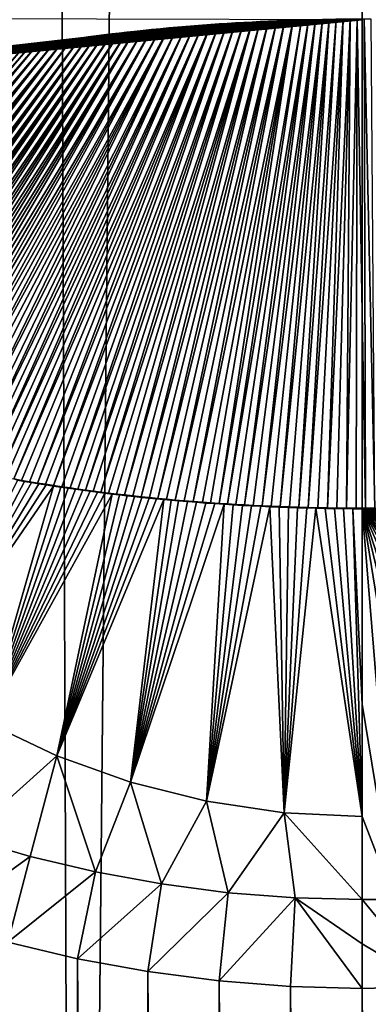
# Model space of a CAD drawing. Header units: metres. Extents: x -24 to 72, y -247 to 22.
# Tile 284 of 573: x -1.09 to 0.02, y -188.64 to -185.49. Entities that reach past the tile are written whole.
import ezdxf

# ---------------------------------------------------------------- set-up
doc = ezdxf.new("R2010")
doc.units = ezdxf.units.M
doc.layers.add('solid_509589_MEDIA_SW0001', color=7, linetype='CONTINUOUS')

msp = doc.modelspace()

# ---------------------------------------------------------------- linework, layer by layer
at = {"layer": 'solid_509589_MEDIA_SW0001'}
for points in [[(-0.914482, -196.50621, 277.96283), (-1.8411, -196.565323, 278.030151), (-1.273931, -103.115448, 276.353119)], [(-0.914482, -196.50621, 277.96283), (-1.273931, -103.115448, 276.353119), (0.000003, -103.116188, 276.310883)], [(-0.914482, -196.50621, 277.96283), (0.000003, -103.116188, 276.310883), (0.000003, -103.316154, 276.314362)], [(0.000003, -195.803818, 277.928741), (0.000003, -103.316154, 276.314362), (1.273439, -103.115448, 276.353088)], [(0.000004, -196.487045, 277.940674), (0.000003, -195.803818, 277.928741), (1.273439, -103.115448, 276.353088)], [(0.915195, -196.506195, 277.96286), (0.000004, -196.487045, 277.940674), (1.273439, -103.115448, 276.353088)], [(-0.914482, -196.50621, 277.96283), (0.000003, -103.316154, 276.314362), (0.000003, -195.803818, 277.928741)], [(-2.544082, -185.487549, 309.209961), (-2.532283, -185.737274, 309.207489), (0.000446, -185.493225, 309.286987)], [(-0.028652, -185.493332, 309.286987), (0.000446, -185.493225, 309.286987), (-2.532283, -185.737274, 309.207489)], [(-0.057482, -185.493546, 309.286957), (-0.028652, -185.493332, 309.286987), (-2.532283, -185.737274, 309.207489)], [(-0.086045, -185.493866, 309.286926), (-0.057482, -185.493546, 309.286957), (-2.532283, -185.737274, 309.207489)], [(-0.114339, -185.494308, 309.286835), (-0.086045, -185.493866, 309.286926), (-2.532283, -185.737274, 309.207489)], [(-0.142364, -185.494858, 309.286743), (-0.114339, -185.494308, 309.286835), (-2.532283, -185.737274, 309.207489)], [(-0.17012, -185.495499, 309.286652), (-0.142364, -185.494858, 309.286743), (-2.532283, -185.737274, 309.207489)], [(-0.197606, -185.496246, 309.28653), (-0.17012, -185.495499, 309.286652), (-2.532283, -185.737274, 309.207489)], [(-0.224824, -185.497101, 309.286377), (-0.197606, -185.496246, 309.28653), (-2.532283, -185.737274, 309.207489)], [(-0.251771, -185.498047, 309.286224), (-0.224824, -185.497101, 309.286377), (-2.532283, -185.737274, 309.207489)], [(-0.278448, -185.499084, 309.286041), (-0.251771, -185.498047, 309.286224), (-2.532283, -185.737274, 309.207489)], [(-0.307773, -185.500336, 309.285828), (-0.278448, -185.499084, 309.286041), (-2.532283, -185.737274, 309.207489)], [(-0.336756, -185.501694, 309.285614), (-0.307773, -185.500336, 309.285828), (-2.532283, -185.737274, 309.207489)], [(-0.365373, -185.503159, 309.285339), (-0.336756, -185.501694, 309.285614), (-2.532283, -185.737274, 309.207489)], [(-0.393632, -185.50473, 309.285095), (-0.365373, -185.503159, 309.285339), (-2.532283, -185.737274, 309.207489)], [(-0.421544, -185.506378, 309.28479), (-0.393632, -185.50473, 309.285095), (-2.532283, -185.737274, 309.207489)], [(-0.449123, -185.508133, 309.284485), (-0.421544, -185.506378, 309.28479), (-2.532283, -185.737274, 309.207489)], [(-0.476382, -185.509979, 309.28418), (-0.449123, -185.508133, 309.284485), (-2.532283, -185.737274, 309.207489)], [(-0.503331, -185.511902, 309.283844), (-0.476382, -185.509979, 309.28418), (-2.532283, -185.737274, 309.207489)], [(-0.529984, -185.513916, 309.283508), (-0.503331, -185.511902, 309.283844), (-2.532283, -185.737274, 309.207489)], [(-0.559631, -185.516281, 309.283112), (-0.529984, -185.513916, 309.283508), (-2.532283, -185.737274, 309.207489)], [(-0.588935, -185.518768, 309.282684), (-0.559631, -185.516281, 309.283112), (-2.532283, -185.737274, 309.207489)], [(-1.299957, -186.921982, 309.328644), (-0.589371, -185.517044, 309.38269), (-0.616439, -185.51947, 309.382294)], [(-1.299957, -186.921982, 309.328644), (-1.274262, -186.927597, 309.329193), (-0.589371, -185.517044, 309.38269)], [(-1.274262, -186.927597, 309.329193), (-1.25192, -186.932327, 309.329651), (-0.589371, -185.517044, 309.38269)], [(-1.25192, -186.932327, 309.329651), (-0.562521, -185.514771, 309.383087), (-0.589371, -185.517044, 309.38269)], [(-1.25192, -186.932327, 309.329651), (-1.229287, -186.936966, 309.330109), (-0.562521, -185.514771, 309.383087)], [(-1.229287, -186.936966, 309.330109), (-1.20635, -186.941528, 309.330566), (-0.562521, -185.514771, 309.383087)], [(-1.20635, -186.941528, 309.330566), (-0.535852, -185.512619, 309.383453), (-0.562521, -185.514771, 309.383087)], [(-1.20635, -186.941528, 309.330566), (-1.183094, -186.94603, 309.331024), (-0.535852, -185.512619, 309.383453)], [(-1.183094, -186.94603, 309.331024), (-1.159505, -186.95047, 309.331482), (-0.535852, -185.512619, 309.383453)], [(-1.159505, -186.95047, 309.331482), (-0.50931, -185.510605, 309.38382), (-0.535852, -185.512619, 309.383453)], [(-1.159505, -186.95047, 309.331482), (-1.135567, -186.95488, 309.33194), (-0.50931, -185.510605, 309.38382)], [(-1.135567, -186.95488, 309.33194), (-1.111265, -186.959274, 309.332397), (-0.50931, -185.510605, 309.38382)], [(-1.111265, -186.959274, 309.332397), (-0.482848, -185.508682, 309.384125), (-0.50931, -185.510605, 309.38382)], [(-1.111265, -186.959274, 309.332397), (-1.086582, -186.963638, 309.332855), (-0.482848, -185.508682, 309.384125)], [(-1.086582, -186.963638, 309.332855), (-1.06154, -186.967957, 309.333282), (-0.482848, -185.508682, 309.384125)], [(-1.06154, -186.967957, 309.333282), (-1.036178, -186.972137, 309.33374), (-0.482848, -185.508682, 309.384125)], [(-1.036178, -186.972137, 309.33374), (-0.456468, -185.506866, 309.38443), (-0.482848, -185.508682, 309.384125)], [(-1.036178, -186.972137, 309.33374), (-1.010479, -186.976227, 309.334167), (-0.456468, -185.506866, 309.38443)], [(-1.010479, -186.976227, 309.334167), (-0.984426, -186.980225, 309.334625), (-0.456468, -185.506866, 309.38443)], [(-0.984426, -186.980225, 309.334625), (-0.43016, -185.505157, 309.384735), (-0.456468, -185.506866, 309.38443)], [(-0.984426, -186.980225, 309.334625), (-0.957999, -186.984146, 309.335052), (-0.43016, -185.505157, 309.384735)], [(-0.957999, -186.984146, 309.335052), (-0.931179, -186.988007, 309.33548), (-0.43016, -185.505157, 309.384735)], [(-0.931179, -186.988007, 309.33548), (-0.403898, -185.503571, 309.38501), (-0.43016, -185.505157, 309.384735)], [(-0.931179, -186.988007, 309.33548), (-0.907373, -186.991364, 309.335846), (-0.403898, -185.503571, 309.38501)], [(-0.907373, -186.991364, 309.335846), (-0.883237, -186.99469, 309.336212), (-0.403898, -185.503571, 309.38501)], [(-0.883237, -186.99469, 309.336212), (-0.377657, -185.50209, 309.385254), (-0.403898, -185.503571, 309.38501)], [(-0.883237, -186.99469, 309.336212), (-0.858756, -186.998001, 309.336548), (-0.377657, -185.50209, 309.385254)], [(-0.858756, -186.998001, 309.336548), (-0.833974, -187.001221, 309.336914), (-0.377657, -185.50209, 309.385254)], [(-0.833974, -187.001221, 309.336914), (-0.351397, -185.500687, 309.385498), (-0.377657, -185.50209, 309.385254)], [(-0.833974, -187.001221, 309.336914), (-0.808921, -187.004333, 309.33725), (-0.351397, -185.500687, 309.385498)], [(-0.808921, -187.004333, 309.33725), (-0.783576, -187.007324, 309.337585), (-0.351397, -185.500687, 309.385498)], [(-0.783576, -187.007324, 309.337585), (-0.757919, -187.010239, 309.337921), (-0.351397, -185.500687, 309.385498)], [(-0.757919, -187.010239, 309.337921), (-0.325116, -185.49939, 309.385712), (-0.351397, -185.500687, 309.385498)], [(-0.757919, -187.010239, 309.337921), (-0.731929, -187.013062, 309.338257), (-0.325116, -185.49939, 309.385712)], [(-0.731929, -187.013062, 309.338257), (-0.705584, -187.015823, 309.338562), (-0.325116, -185.49939, 309.385712)], [(-0.705584, -187.015823, 309.338562), (-0.298824, -185.498184, 309.385925), (-0.325116, -185.49939, 309.385712)], [(-0.705584, -187.015823, 309.338562), (-0.678861, -187.018539, 309.338898), (-0.298824, -185.498184, 309.385925)], [(-0.678861, -187.018539, 309.338898), (-0.651736, -187.02121, 309.339203), (-0.298824, -185.498184, 309.385925)], [(-0.651736, -187.02121, 309.339203), (-0.272532, -185.497101, 309.386108), (-0.298824, -185.498184, 309.385925)], [(-0.651736, -187.02121, 309.339203), (-0.624187, -187.023865, 309.339478), (-0.272532, -185.497101, 309.386108)], [(-0.624187, -187.023865, 309.339478), (-0.596191, -187.026474, 309.339752), (-0.272532, -185.497101, 309.386108)], [(-0.589371, -185.517044, 309.38269), (-0.588935, -185.518768, 309.282684), (-0.617905, -185.521347, 309.282227)], [(-0.589371, -185.517044, 309.38269), (-0.617905, -185.521347, 309.282227), (-0.616439, -185.51947, 309.382294)], [(-0.596191, -187.026474, 309.339752), (-0.24618, -185.496109, 309.386292), (-0.272532, -185.497101, 309.386108)], [(-0.596191, -187.026474, 309.339752), (-0.567764, -187.028961, 309.340057), (-0.24618, -185.496109, 309.386292)], [(-0.562521, -185.514771, 309.383087), (-0.588935, -185.518768, 309.282684), (-0.589371, -185.517044, 309.38269)], [(-0.562521, -185.514771, 309.383087), (-0.559631, -185.516281, 309.283112), (-0.588935, -185.518768, 309.282684)], [(-0.567764, -187.028961, 309.340057), (-0.538922, -187.031311, 309.340302), (-0.24618, -185.496109, 309.386292)], [(-0.535852, -185.512619, 309.383453), (-0.559631, -185.516281, 309.283112), (-0.562521, -185.514771, 309.383087)], [(-0.535852, -185.512619, 309.383453), (-0.529984, -185.513916, 309.283508), (-0.559631, -185.516281, 309.283112)], [(-0.538922, -187.031311, 309.340302), (-0.219731, -185.495193, 309.386444), (-0.24618, -185.496109, 309.386292)], [(-0.538922, -187.031311, 309.340302), (-0.509676, -187.033508, 309.340576), (-0.219731, -185.495193, 309.386444)], [(-0.50931, -185.510605, 309.38382), (-0.529984, -185.513916, 309.283508), (-0.535852, -185.512619, 309.383453)], [(-0.50931, -185.510605, 309.38382), (-0.503331, -185.511902, 309.283844), (-0.529984, -185.513916, 309.283508)], [(-0.509676, -187.033508, 309.340576), (-0.483348, -187.035355, 309.34079), (-0.219731, -185.495193, 309.386444)], [(-0.482848, -185.508682, 309.384125), (-0.503331, -185.511902, 309.283844), (-0.50931, -185.510605, 309.38382)], [(-0.482848, -185.508682, 309.384125), (-0.476382, -185.509979, 309.28418), (-0.503331, -185.511902, 309.283844)], [(-0.483348, -187.035355, 309.34079), (-0.456713, -187.037109, 309.341003), (-0.219731, -185.495193, 309.386444)], [(-0.456468, -185.506866, 309.38443), (-0.476382, -185.509979, 309.28418), (-0.482848, -185.508682, 309.384125)], [(-0.456468, -185.506866, 309.38443), (-0.449123, -185.508133, 309.284485), (-0.476382, -185.509979, 309.28418)], [(-0.456713, -187.037109, 309.341003), (-0.193239, -185.494385, 309.386566), (-0.219731, -185.495193, 309.386444)], [(-0.456713, -187.037109, 309.341003), (-0.429778, -187.038788, 309.341217), (-0.193239, -185.494385, 309.386566)], [(-0.43016, -185.505157, 309.384735), (-0.449123, -185.508133, 309.284485), (-0.456468, -185.506866, 309.38443)], [(-0.43016, -185.505157, 309.384735), (-0.421544, -185.506378, 309.28479), (-0.449123, -185.508133, 309.284485)], [(-0.403898, -185.503571, 309.38501), (-0.421544, -185.506378, 309.28479), (-0.43016, -185.505157, 309.384735)], [(-0.429778, -187.038788, 309.341217), (-0.171166, -185.493774, 309.386658), (-0.193239, -185.494385, 309.386566)], [(-0.429778, -187.038788, 309.341217), (-0.402546, -187.04039, 309.3414), (-0.171166, -185.493774, 309.386658)], [(-0.403898, -185.503571, 309.38501), (-0.393632, -185.50473, 309.285095), (-0.421544, -185.506378, 309.28479)], [(-0.377657, -185.50209, 309.385254), (-0.393632, -185.50473, 309.285095), (-0.403898, -185.503571, 309.38501)], [(-0.402546, -187.04039, 309.3414), (-0.375021, -187.041931, 309.341583), (-0.171166, -185.493774, 309.386658)], [(-0.377657, -185.50209, 309.385254), (-0.365373, -185.503159, 309.285339), (-0.393632, -185.50473, 309.285095)], [(-0.351397, -185.500687, 309.385498), (-0.365373, -185.503159, 309.285339), (-0.377657, -185.50209, 309.385254)], [(-0.375021, -187.041931, 309.341583), (-0.149098, -185.493271, 309.386749), (-0.171166, -185.493774, 309.386658)], [(-0.375021, -187.041931, 309.341583), (-0.347207, -187.043427, 309.341736), (-0.149098, -185.493271, 309.386749)], [(-0.351397, -185.500687, 309.385498), (-0.336756, -185.501694, 309.285614), (-0.365373, -185.503159, 309.285339)], [(-0.325116, -185.49939, 309.385712), (-0.336756, -185.501694, 309.285614), (-0.351397, -185.500687, 309.385498)], [(-0.347207, -187.043427, 309.341736), (-0.319105, -187.044876, 309.341888), (-0.149098, -185.493271, 309.386749)], [(-0.325116, -185.49939, 309.385712), (-0.307773, -185.500336, 309.285828), (-0.336756, -185.501694, 309.285614)], [(-0.298824, -185.498184, 309.385925), (-0.307773, -185.500336, 309.285828), (-0.325116, -185.49939, 309.385712)], [(-0.319105, -187.044876, 309.341888), (-0.12693, -185.492813, 309.386841), (-0.149098, -185.493271, 309.386749)], [(-0.319105, -187.044876, 309.341888), (-0.290586, -187.046249, 309.342041), (-0.12693, -185.492813, 309.386841)], [(-0.298824, -185.498184, 309.385925), (-0.278448, -185.499084, 309.286041), (-0.307773, -185.500336, 309.285828)], [(-0.272532, -185.497101, 309.386108), (-0.278448, -185.499084, 309.286041), (-0.298824, -185.498184, 309.385925)], [(-0.290586, -187.046249, 309.342041), (-0.261508, -187.047516, 309.342163), (-0.12693, -185.492813, 309.386841)], [(-0.272532, -185.497101, 309.386108), (-0.251771, -185.498047, 309.286224), (-0.278448, -185.499084, 309.286041)], [(-0.24618, -185.496109, 309.386292), (-0.251771, -185.498047, 309.286224), (-0.272532, -185.497101, 309.386108)], [(-0.261508, -187.047516, 309.342163), (-0.104693, -185.492416, 309.386902), (-0.12693, -185.492813, 309.386841)], [(-0.261508, -187.047516, 309.342163), (-0.23196, -187.048645, 309.342285), (-0.104693, -185.492416, 309.386902)], [(-0.24618, -185.496109, 309.386292), (-0.224824, -185.497101, 309.286377), (-0.251771, -185.498047, 309.286224)], [(-0.219731, -185.495193, 309.386444), (-0.224824, -185.497101, 309.286377), (-0.24618, -185.496109, 309.386292)], [(-0.23196, -187.048645, 309.342285), (-0.202032, -187.049622, 309.342377), (-0.104693, -185.492416, 309.386902)], [(-0.219731, -185.495193, 309.386444), (-0.197606, -185.496246, 309.28653), (-0.224824, -185.497101, 309.286377)], [(-0.193239, -185.494385, 309.386566), (-0.197606, -185.496246, 309.28653), (-0.219731, -185.495193, 309.386444)], [(-0.202032, -187.049622, 309.342377), (-0.082438, -185.492081, 309.386932), (-0.104693, -185.492416, 309.386902)], [(-0.202032, -187.049622, 309.342377), (-0.171816, -187.050446, 309.342468), (-0.082438, -185.492081, 309.386932)], [(-0.171166, -185.493774, 309.386658), (-0.17012, -185.495499, 309.286652), (-0.197606, -185.496246, 309.28653)], [(-0.171166, -185.493774, 309.386658), (-0.197606, -185.496246, 309.28653), (-0.193239, -185.494385, 309.386566)], [(-0.171816, -187.050446, 309.342468), (-0.060213, -185.491821, 309.386993), (-0.082438, -185.492081, 309.386932)], [(-0.171816, -187.050446, 309.342468), (-0.141402, -187.051132, 309.34256), (-0.060213, -185.491821, 309.386993)], [(-0.149098, -185.493271, 309.386749), (-0.17012, -185.495499, 309.286652), (-0.171166, -185.493774, 309.386658)], [(-0.149098, -185.493271, 309.386749), (-0.142364, -185.494858, 309.286743), (-0.17012, -185.495499, 309.286652)], [(-0.12693, -185.492813, 309.386841), (-0.142364, -185.494858, 309.286743), (-0.149098, -185.493271, 309.386749)], [(-0.12693, -185.492813, 309.386841), (-0.114339, -185.494308, 309.286835), (-0.142364, -185.494858, 309.286743)], [(-0.141402, -187.051132, 309.34256), (-0.110879, -187.051666, 309.342621), (-0.060213, -185.491821, 309.386993)], [(-0.104693, -185.492416, 309.386902), (-0.114339, -185.494308, 309.286835), (-0.12693, -185.492813, 309.386841)], [(-0.104693, -185.492416, 309.386902), (-0.086045, -185.493866, 309.286926), (-0.114339, -185.494308, 309.286835)], [(-0.110879, -187.051666, 309.342621), (-0.038035, -185.491638, 309.386993), (-0.060213, -185.491821, 309.386993)], [(-0.110879, -187.051666, 309.342621), (-0.080336, -187.052048, 309.342651), (-0.038035, -185.491638, 309.386993)], [(-0.082438, -185.492081, 309.386932), (-0.086045, -185.493866, 309.286926), (-0.104693, -185.492416, 309.386902)], [(-0.060213, -185.491821, 309.386993), (-0.057482, -185.493546, 309.286957), (-0.086045, -185.493866, 309.286926)], [(-0.060213, -185.491821, 309.386993), (-0.086045, -185.493866, 309.286926), (-0.082438, -185.492081, 309.386932)], [(-0.080336, -187.052048, 309.342651), (-0.049863, -187.052307, 309.342682), (-0.038035, -185.491638, 309.386993)], [(-0.038035, -185.491638, 309.386993), (-0.057482, -185.493546, 309.286957), (-0.060213, -185.491821, 309.386993)], [(-0.038035, -185.491638, 309.386993), (-0.028652, -185.493332, 309.286987), (-0.057482, -185.493546, 309.286957)], [(-0.049863, -187.052307, 309.342682), (-0.015771, -185.491531, 309.387024), (-0.038035, -185.491638, 309.386993)], [(-0.049863, -187.052307, 309.342682), (-0.019548, -187.052444, 309.342712), (-0.015771, -185.491531, 309.387024)], [(-0.015771, -185.491531, 309.387024), (-0.028652, -185.493332, 309.286987), (-0.038035, -185.491638, 309.386993)], [(-0.015771, -185.491531, 309.387024), (0.000446, -185.493225, 309.286987), (-0.028652, -185.493332, 309.286987)], [(-0.019548, -187.052444, 309.342712), (0.010523, -187.05249, 309.342712), (-0.015771, -185.491531, 309.387024)], [(0.010523, -187.05249, 309.342712), (0.00655, -185.491486, 309.387024), (-0.015771, -185.491531, 309.387024)], [(0.040592, -187.052444, 309.342682), (0.028871, -185.491516, 309.386993), (0.00655, -185.491486, 309.387024)], [(0.010523, -187.05249, 309.342712), (0.040592, -187.052444, 309.342682), (0.00655, -185.491486, 309.387024)], [(-0.617905, -185.521347, 309.282227), (-0.588935, -185.518768, 309.282684), (-2.532283, -185.737274, 309.207489)], [(-0.646482, -185.524017, 309.281769), (-0.617905, -185.521347, 309.282227), (-2.532283, -185.737274, 309.207489)], [(-0.674666, -185.526764, 309.281311), (-0.646482, -185.524017, 309.281769), (-2.532283, -185.737274, 309.207489)], [(-0.702471, -185.529617, 309.280823), (-0.674666, -185.526764, 309.281311), (-2.532283, -185.737274, 309.207489)], [(-0.729912, -185.532547, 309.280334), (-0.702471, -185.529617, 309.280823), (-2.532283, -185.737274, 309.207489)], [(-0.757001, -185.535553, 309.279816), (-0.729912, -185.532547, 309.280334), (-2.532283, -185.737274, 309.207489)], [(-0.783754, -185.538651, 309.279297), (-0.757001, -185.535553, 309.279816), (-2.532283, -185.737274, 309.207489)], [(-0.810184, -185.541824, 309.278748), (-0.783754, -185.538651, 309.279297), (-2.532283, -185.737274, 309.207489)], [(-0.836304, -185.54509, 309.278198), (-0.810184, -185.541824, 309.278748), (-2.532283, -185.737274, 309.207489)], [(-0.862127, -185.548416, 309.277649), (-0.836304, -185.54509, 309.278198), (-2.532283, -185.737274, 309.207489)], [(-0.887614, -185.551819, 309.2771), (-0.862127, -185.548416, 309.277649), (-2.532283, -185.737274, 309.207489)], [(-1.784397, -186.780792, 309.316833), (-0.874238, -185.548279, 309.377441), (-0.89994, -185.551727, 309.376862)], [(-1.784397, -186.780792, 309.316833), (-1.767151, -186.787338, 309.317291), (-0.874238, -185.548279, 309.377441)], [(-1.767151, -186.787338, 309.317291), (-1.749566, -186.7939, 309.31778), (-0.874238, -185.548279, 309.377441)], [(-1.749566, -186.7939, 309.31778), (-0.848886, -185.544968, 309.377991), (-0.874238, -185.548279, 309.377441)], [(-1.749566, -186.7939, 309.31778), (-1.731663, -186.8004, 309.318237), (-0.848886, -185.544968, 309.377991)], [(-1.731663, -186.8004, 309.318237), (-1.713456, -186.80687, 309.318726), (-0.848886, -185.544968, 309.377991)], [(-1.713456, -186.80687, 309.318726), (-0.823842, -185.541748, 309.37851), (-0.848886, -185.544968, 309.377991)], [(-1.713456, -186.80687, 309.318726), (-1.694931, -186.813263, 309.319214), (-0.823842, -185.541748, 309.37851)], [(-1.694931, -186.813263, 309.319214), (-1.676076, -186.819641, 309.319702), (-0.823842, -185.541748, 309.37851)], [(-1.676076, -186.819641, 309.319702), (-0.799189, -185.538712, 309.379028), (-0.823842, -185.541748, 309.37851)], [(-1.676076, -186.819641, 309.319702), (-1.656878, -186.825989, 309.32019), (-0.799189, -185.538712, 309.379028)], [(-1.656878, -186.825989, 309.32019), (-1.637325, -186.832321, 309.320709), (-0.799189, -185.538712, 309.379028)], [(-1.637325, -186.832321, 309.320709), (-0.774886, -185.535858, 309.379517), (-0.799189, -185.538712, 309.379028)], [(-1.637325, -186.832321, 309.320709), (-1.617404, -186.838638, 309.321198), (-0.774886, -185.535858, 309.379517)], [(-1.617404, -186.838638, 309.321198), (-1.597125, -186.84494, 309.321716), (-0.774886, -185.535858, 309.379517)], [(-1.597125, -186.84494, 309.321716), (-0.750883, -185.533127, 309.379974), (-0.774886, -185.535858, 309.379517)], [(-1.597125, -186.84494, 309.321716), (-1.576518, -186.851151, 309.322235), (-0.750883, -185.533127, 309.379974)], [(-1.576518, -186.851151, 309.322235), (-1.555569, -186.8573, 309.322754), (-0.750883, -185.533127, 309.379974)], [(-1.555569, -186.8573, 309.322754), (-0.727132, -185.530502, 309.380402), (-0.750883, -185.533127, 309.379974)], [(-1.555569, -186.8573, 309.322754), (-1.534264, -186.863403, 309.323273), (-0.727132, -185.530502, 309.380402)], [(-1.534264, -186.863403, 309.323273), (-1.512589, -186.869476, 309.323822), (-0.727132, -185.530502, 309.380402)], [(-1.512589, -186.869476, 309.323822), (-0.698945, -185.527481, 309.38092), (-0.727132, -185.530502, 309.380402)], [(-1.512589, -186.869476, 309.323822), (-1.490528, -186.875504, 309.324341), (-0.698945, -185.527481, 309.38092)], [(-1.490528, -186.875504, 309.324341), (-1.468066, -186.881531, 309.32486), (-0.698945, -185.527481, 309.38092)], [(-1.468066, -186.881531, 309.32486), (-0.671154, -185.524643, 309.381409), (-0.698945, -185.527481, 309.38092)], [(-1.468066, -186.881531, 309.32486), (-1.445199, -186.887527, 309.325409), (-0.671154, -185.524643, 309.381409)], [(-1.445199, -186.887527, 309.325409), (-1.421972, -186.893433, 309.325958), (-0.671154, -185.524643, 309.381409)], [(-1.421972, -186.893433, 309.325958), (-0.64368, -185.521988, 309.381866), (-0.671154, -185.524643, 309.381409)], [(-1.421972, -186.893433, 309.325958), (-1.398375, -186.899261, 309.326477), (-0.64368, -185.521988, 309.381866)], [(-1.398375, -186.899261, 309.326477), (-1.374392, -186.905014, 309.327026), (-0.64368, -185.521988, 309.381866)], [(-1.374392, -186.905014, 309.327026), (-0.616439, -185.51947, 309.382294), (-0.64368, -185.521988, 309.381866)], [(-1.374392, -186.905014, 309.327026), (-1.350006, -186.910706, 309.327576), (-0.616439, -185.51947, 309.382294)], [(-1.350006, -186.910706, 309.327576), (-1.325201, -186.916351, 309.328125), (-0.616439, -185.51947, 309.382294)], [(-1.325201, -186.916351, 309.328125), (-1.299957, -186.921982, 309.328644), (-0.616439, -185.51947, 309.382294)], [(-0.874238, -185.548279, 309.377441), (-0.887614, -185.551819, 309.2771), (-0.89994, -185.551727, 309.376862)], [(-0.874238, -185.548279, 309.377441), (-0.862127, -185.548416, 309.277649), (-0.887614, -185.551819, 309.2771)], [(-0.848886, -185.544968, 309.377991), (-0.862127, -185.548416, 309.277649), (-0.874238, -185.548279, 309.377441)], [(-0.848886, -185.544968, 309.377991), (-0.836304, -185.54509, 309.278198), (-0.862127, -185.548416, 309.277649)], [(-0.823842, -185.541748, 309.37851), (-0.836304, -185.54509, 309.278198), (-0.848886, -185.544968, 309.377991)], [(-0.823842, -185.541748, 309.37851), (-0.810184, -185.541824, 309.278748), (-0.836304, -185.54509, 309.278198)], [(-0.799189, -185.538712, 309.379028), (-0.810184, -185.541824, 309.278748), (-0.823842, -185.541748, 309.37851)], [(-0.799189, -185.538712, 309.379028), (-0.783754, -185.538651, 309.279297), (-0.810184, -185.541824, 309.278748)], [(-0.774886, -185.535858, 309.379517), (-0.783754, -185.538651, 309.279297), (-0.799189, -185.538712, 309.379028)], [(-0.774886, -185.535858, 309.379517), (-0.757001, -185.535553, 309.279816), (-0.783754, -185.538651, 309.279297)], [(-0.750883, -185.533127, 309.379974), (-0.757001, -185.535553, 309.279816), (-0.774886, -185.535858, 309.379517)], [(-0.750883, -185.533127, 309.379974), (-0.729912, -185.532547, 309.280334), (-0.757001, -185.535553, 309.279816)], [(-0.727132, -185.530502, 309.380402), (-0.729912, -185.532547, 309.280334), (-0.750883, -185.533127, 309.379974)], [(-0.727132, -185.530502, 309.380402), (-0.702471, -185.529617, 309.280823), (-0.729912, -185.532547, 309.280334)], [(-0.698945, -185.527481, 309.38092), (-0.702471, -185.529617, 309.280823), (-0.727132, -185.530502, 309.380402)], [(-0.698945, -185.527481, 309.38092), (-0.674666, -185.526764, 309.281311), (-0.702471, -185.529617, 309.280823)], [(-0.671154, -185.524643, 309.381409), (-0.674666, -185.526764, 309.281311), (-0.698945, -185.527481, 309.38092)], [(-0.671154, -185.524643, 309.381409), (-0.646482, -185.524017, 309.281769), (-0.674666, -185.526764, 309.281311)], [(-0.64368, -185.521988, 309.381866), (-0.646482, -185.524017, 309.281769), (-0.671154, -185.524643, 309.381409)], [(-0.64368, -185.521988, 309.381866), (-0.617905, -185.521347, 309.282227), (-0.646482, -185.524017, 309.281769)], [(-0.616439, -185.51947, 309.382294), (-0.617905, -185.521347, 309.282227), (-0.64368, -185.521988, 309.381866)], [(-0.912753, -185.555298, 309.27652), (-0.887614, -185.551819, 309.2771), (-2.532283, -185.737274, 309.207489)], [(-0.937553, -185.558823, 309.275909), (-0.912753, -185.555298, 309.27652), (-2.532283, -185.737274, 309.207489)], [(-0.962027, -185.562424, 309.27533), (-0.937553, -185.558823, 309.275909), (-2.532283, -185.737274, 309.207489)], [(-0.989613, -185.566605, 309.274628), (-0.962027, -185.562424, 309.27533), (-2.532283, -185.737274, 309.207489)], [(-1.016805, -185.570877, 309.273956), (-0.989613, -185.566605, 309.274628), (-2.532283, -185.737274, 309.207489)], [(-1.043619, -185.575226, 309.273224), (-1.016805, -185.570877, 309.273956), (-2.532283, -185.737274, 309.207489)], [(-1.070073, -185.579651, 309.272522), (-1.043619, -185.575226, 309.273224), (-2.532283, -185.737274, 309.207489)], [(-1.09617, -185.584152, 309.27179), (-1.070073, -185.579651, 309.272522), (-2.532283, -185.737274, 309.207489)], [(-2.043812, -186.659485, 309.309753), (-1.07997, -185.579514, 309.372314), (-1.102459, -185.583466, 309.371674)], [(-2.043812, -186.659485, 309.309753), (-2.029355, -186.667725, 309.31015), (-1.07997, -185.579514, 309.372314)], [(-2.029355, -186.667725, 309.31015), (-2.014515, -186.675934, 309.310547), (-1.07997, -185.579514, 309.372314)], [(-2.014515, -186.675934, 309.310547), (-1.057904, -185.575775, 309.372925), (-1.07997, -185.579514, 309.372314)], [(-2.014515, -186.675934, 309.310547), (-1.999281, -186.684128, 309.310974), (-1.057904, -185.575775, 309.372925)], [(-1.999281, -186.684128, 309.310974), (-1.036227, -185.572235, 309.373505), (-1.057904, -185.575775, 309.372925)], [(-1.999281, -186.684128, 309.310974), (-1.98364, -186.692337, 309.311401), (-1.036227, -185.572235, 309.373505)], [(-1.98364, -186.692337, 309.311401), (-1.967587, -186.700531, 309.311829), (-1.036227, -185.572235, 309.373505)], [(-1.967587, -186.700531, 309.311829), (-1.007866, -185.567749, 309.374237), (-1.036227, -185.572235, 309.373505)], [(-1.967587, -186.700531, 309.311829), (-1.95115, -186.708694, 309.312286), (-1.007866, -185.567749, 309.374237)], [(-1.95115, -186.708694, 309.312286), (-1.93432, -186.716797, 309.312744), (-1.007866, -185.567749, 309.374237)], [(-1.93432, -186.716797, 309.312744), (-0.98005, -185.563431, 309.374939), (-1.007866, -185.567749, 309.374237)], [(-1.93432, -186.716797, 309.312744), (-1.917084, -186.724884, 309.313202), (-0.98005, -185.563431, 309.374939)], [(-1.917084, -186.724884, 309.313202), (-1.899426, -186.732956, 309.31369), (-0.98005, -185.563431, 309.374939)], [(-1.899426, -186.732956, 309.31369), (-0.952758, -185.55925, 309.37561), (-0.98005, -185.563431, 309.374939)], [(-1.899426, -186.732956, 309.31369), (-1.88133, -186.741013, 309.314209), (-0.952758, -185.55925, 309.37561)], [(-1.88133, -186.741013, 309.314209), (-1.865908, -186.747742, 309.314606), (-0.952758, -185.55925, 309.37561)], [(-1.865908, -186.747742, 309.314606), (-1.8502, -186.75441, 309.315063), (-0.952758, -185.55925, 309.37561)], [(-1.8502, -186.75441, 309.315063), (-0.926082, -185.555374, 309.376251), (-0.952758, -185.55925, 309.37561)], [(-1.8502, -186.75441, 309.315063), (-1.834205, -186.761047, 309.315491), (-0.926082, -185.555374, 309.376251)], [(-1.834205, -186.761047, 309.315491), (-1.817913, -186.767654, 309.315918), (-0.926082, -185.555374, 309.376251)], [(-1.817913, -186.767654, 309.315918), (-0.89994, -185.551727, 309.376862), (-0.926082, -185.555374, 309.376251)], [(-1.817913, -186.767654, 309.315918), (-1.801314, -186.774231, 309.316376), (-0.89994, -185.551727, 309.376862)], [(-1.801314, -186.774231, 309.316376), (-1.784397, -186.780792, 309.316833), (-0.89994, -185.551727, 309.376862)], [(-1.07997, -185.579514, 309.372314), (-1.09617, -185.584152, 309.27179), (-1.102459, -185.583466, 309.371674)], [(-1.07997, -185.579514, 309.372314), (-1.070073, -185.579651, 309.272522), (-1.09617, -185.584152, 309.27179)], [(-1.057904, -185.575775, 309.372925), (-1.070073, -185.579651, 309.272522), (-1.07997, -185.579514, 309.372314)], [(-1.057904, -185.575775, 309.372925), (-1.043619, -185.575226, 309.273224), (-1.070073, -185.579651, 309.272522)], [(-1.036227, -185.572235, 309.373505), (-1.043619, -185.575226, 309.273224), (-1.057904, -185.575775, 309.372925)], [(-1.036227, -185.572235, 309.373505), (-1.016805, -185.570877, 309.273956), (-1.043619, -185.575226, 309.273224)], [(-1.007866, -185.567749, 309.374237), (-1.016805, -185.570877, 309.273956), (-1.036227, -185.572235, 309.373505)], [(-1.007866, -185.567749, 309.374237), (-0.989613, -185.566605, 309.274628), (-1.016805, -185.570877, 309.273956)], [(-0.98005, -185.563431, 309.374939), (-0.989613, -185.566605, 309.274628), (-1.007866, -185.567749, 309.374237)], [(-0.98005, -185.563431, 309.374939), (-0.962027, -185.562424, 309.27533), (-0.989613, -185.566605, 309.274628)], [(-0.952758, -185.55925, 309.37561), (-0.962027, -185.562424, 309.27533), (-0.98005, -185.563431, 309.374939)], [(-0.952758, -185.55925, 309.37561), (-0.937553, -185.558823, 309.275909), (-0.962027, -185.562424, 309.27533)], [(-0.926082, -185.555374, 309.376251), (-0.937553, -185.558823, 309.275909), (-0.952758, -185.55925, 309.37561)], [(-0.926082, -185.555374, 309.376251), (-0.912753, -185.555298, 309.27652), (-0.937553, -185.558823, 309.275909)], [(-0.89994, -185.551727, 309.376862), (-0.912753, -185.555298, 309.27652), (-0.926082, -185.555374, 309.376251)], [(-0.89994, -185.551727, 309.376862), (-0.887614, -185.551819, 309.2771), (-0.912753, -185.555298, 309.27652)], [(-1.111265, -186.959274, 309.332397), (-1.099861, -186.963165, 309.232391), (-1.086582, -186.963638, 309.332855)], [(-1.07746, -186.967117, 309.232788), (-1.099861, -186.963165, 309.232391), (-1.414772, -187.607025, 309.188995)], [(-1.054722, -186.970993, 309.233185), (-1.07746, -186.967117, 309.232788), (-1.414772, -187.607025, 309.188995)], [(-1.031711, -186.974747, 309.233612), (-1.054722, -186.970993, 309.233185), (-1.414772, -187.607025, 309.188995)], [(-1.008492, -186.978424, 309.234009), (-1.031711, -186.974747, 309.233612), (-1.414772, -187.607025, 309.188995)], [(-0.985127, -186.981979, 309.234375), (-1.008492, -186.978424, 309.234009), (-1.414772, -187.607025, 309.188995)], [(-0.985127, -186.981979, 309.234375), (-1.414772, -187.607025, 309.188995), (-1.200414, -187.735703, 309.187683)], [(-0.961677, -186.985458, 309.234772), (-0.985127, -186.981979, 309.234375), (-1.200414, -187.735703, 309.187683)], [(-0.938203, -186.988831, 309.235138), (-0.961677, -186.985458, 309.234772), (-1.200414, -187.735703, 309.187683)], [(-0.914762, -186.992142, 309.235504), (-0.938203, -186.988831, 309.235138), (-1.200414, -187.735703, 309.187683)], [(-0.891412, -186.995407, 309.23587), (-0.914762, -186.992142, 309.235504), (-1.200414, -187.735703, 309.187683)], [(-1.086582, -186.963638, 309.332855), (-1.099861, -186.963165, 309.232391), (-1.07746, -186.967117, 309.232788)], [(-1.086582, -186.963638, 309.332855), (-1.07746, -186.967117, 309.232788), (-1.06154, -186.967957, 309.333282)], [(-1.06154, -186.967957, 309.333282), (-1.07746, -186.967117, 309.232788), (-1.054722, -186.970993, 309.233185)], [(-1.06154, -186.967957, 309.333282), (-1.054722, -186.970993, 309.233185), (-1.036178, -186.972137, 309.33374)], [(-1.036178, -186.972137, 309.33374), (-1.054722, -186.970993, 309.233185), (-1.031711, -186.974747, 309.233612)], [(-1.036178, -186.972137, 309.33374), (-1.031711, -186.974747, 309.233612), (-1.010479, -186.976227, 309.334167)], [(-1.010479, -186.976227, 309.334167), (-1.031711, -186.974747, 309.233612), (-1.008492, -186.978424, 309.234009)], [(-1.010479, -186.976227, 309.334167), (-1.008492, -186.978424, 309.234009), (-0.985127, -186.981979, 309.234375)], [(-1.010479, -186.976227, 309.334167), (-0.985127, -186.981979, 309.234375), (-0.984426, -186.980225, 309.334625)], [(-0.984426, -186.980225, 309.334625), (-0.985127, -186.981979, 309.234375), (-0.961677, -186.985458, 309.234772)], [(-0.984426, -186.980225, 309.334625), (-0.961677, -186.985458, 309.234772), (-0.957999, -186.984146, 309.335052)], [(-0.957999, -186.984146, 309.335052), (-0.961677, -186.985458, 309.234772), (-0.938203, -186.988831, 309.235138)], [(-0.957999, -186.984146, 309.335052), (-0.938203, -186.988831, 309.235138), (-0.931179, -186.988007, 309.33548)], [(-0.931179, -186.988007, 309.33548), (-0.938203, -186.988831, 309.235138), (-0.914762, -186.992142, 309.235504)], [(-0.931179, -186.988007, 309.33548), (-0.914762, -186.992142, 309.235504), (-0.907373, -186.991364, 309.335846)], [(-0.907373, -186.991364, 309.335846), (-0.914762, -186.992142, 309.235504), (-0.891412, -186.995407, 309.23587)], [(-0.907373, -186.991364, 309.335846), (-0.891412, -186.995407, 309.23587), (-0.883237, -186.99469, 309.336212)], [(2.213705, -186.971939, 309.187317), (0.029777, -187.054214, 309.242493), (0.000429, -187.05423, 309.242523)], [(2.212362, -187.16214, 309.178314), (2.213705, -186.971939, 309.187317), (0.000429, -187.05423, 309.242523)], [(-0.868064, -186.998581, 309.236206), (-0.891412, -186.995407, 309.23587), (-1.200414, -187.735703, 309.187683)], [(-0.84461, -187.001648, 309.236542), (-0.868064, -186.998581, 309.236206), (-1.200414, -187.735703, 309.187683)], [(-0.821079, -187.004623, 309.236877), (-0.84461, -187.001648, 309.236542), (-1.200414, -187.735703, 309.187683)], [(-0.797497, -187.007477, 309.237213), (-0.821079, -187.004623, 309.236877), (-1.200414, -187.735703, 309.187683)], [(-0.797497, -187.007477, 309.237213), (-1.200414, -187.735703, 309.187683), (-0.974464, -187.842712, 309.186615)], [(-0.77389, -187.010239, 309.237518), (-0.797497, -187.007477, 309.237213), (-0.974464, -187.842712, 309.186615)], [(-0.750284, -187.012894, 309.237823), (-0.77389, -187.010239, 309.237518), (-0.974464, -187.842712, 309.186615)], [(-0.726704, -187.015457, 309.238098), (-0.750284, -187.012894, 309.237823), (-0.974464, -187.842712, 309.186615)], [(-0.703173, -187.017944, 309.238403), (-0.726704, -187.015457, 309.238098), (-0.974464, -187.842712, 309.186615)], [(-0.679714, -187.02034, 309.238678), (-0.703173, -187.017944, 309.238403), (-0.974464, -187.842712, 309.186615)], [(-0.656339, -187.022659, 309.238922), (-0.679714, -187.02034, 309.238678), (-0.974464, -187.842712, 309.186615)], [(-0.632985, -187.024887, 309.239197), (-0.656339, -187.022659, 309.238922), (-0.974464, -187.842712, 309.186615)], [(-0.632985, -187.024887, 309.239197), (-0.974464, -187.842712, 309.186615), (-0.739101, -187.927032, 309.18573)], [(-0.883237, -186.99469, 309.336212), (-0.891412, -186.995407, 309.23587), (-0.868064, -186.998581, 309.236206)], [(-0.883237, -186.99469, 309.336212), (-0.868064, -186.998581, 309.236206), (-0.858756, -186.998001, 309.336548)], [(-0.858756, -186.998001, 309.336548), (-0.868064, -186.998581, 309.236206), (-0.84461, -187.001648, 309.236542)], [(-0.858756, -186.998001, 309.336548), (-0.84461, -187.001648, 309.236542), (-0.833974, -187.001221, 309.336914)], [(-0.833974, -187.001221, 309.336914), (-0.84461, -187.001648, 309.236542), (-0.821079, -187.004623, 309.236877)], [(-0.833974, -187.001221, 309.336914), (-0.821079, -187.004623, 309.236877), (-0.808921, -187.004333, 309.33725)], [(-0.808921, -187.004333, 309.33725), (-0.821079, -187.004623, 309.236877), (-0.797497, -187.007477, 309.237213)], [(-0.808921, -187.004333, 309.33725), (-0.797497, -187.007477, 309.237213), (-0.783576, -187.007324, 309.337585)], [(-0.783576, -187.007324, 309.337585), (-0.797497, -187.007477, 309.237213), (-0.77389, -187.010239, 309.237518)], [(-0.783576, -187.007324, 309.337585), (-0.77389, -187.010239, 309.237518), (-0.757919, -187.010239, 309.337921)], [(-0.757919, -187.010239, 309.337921), (-0.77389, -187.010239, 309.237518), (-0.750284, -187.012894, 309.237823)], [(-0.757919, -187.010239, 309.337921), (-0.750284, -187.012894, 309.237823), (-0.731929, -187.013062, 309.338257)], [(-0.731929, -187.013062, 309.338257), (-0.750284, -187.012894, 309.237823), (-0.726704, -187.015457, 309.238098)], [(-0.609643, -187.027023, 309.239441), (-0.632985, -187.024887, 309.239197), (-0.739101, -187.927032, 309.18573)], [(-0.731929, -187.013062, 309.338257), (-0.726704, -187.015457, 309.238098), (-0.705584, -187.015823, 309.338562)], [(-0.705584, -187.015823, 309.338562), (-0.726704, -187.015457, 309.238098), (-0.703173, -187.017944, 309.238403)], [(-0.705584, -187.015823, 309.338562), (-0.703173, -187.017944, 309.238403), (-0.679714, -187.02034, 309.238678)], [(-0.705584, -187.015823, 309.338562), (-0.679714, -187.02034, 309.238678), (-0.678861, -187.018539, 309.338898)], [(-0.678861, -187.018539, 309.338898), (-0.679714, -187.02034, 309.238678), (-0.656339, -187.022659, 309.238922)], [(-0.678861, -187.018539, 309.338898), (-0.656339, -187.022659, 309.238922), (-0.651736, -187.02121, 309.339203)], [(-0.651736, -187.02121, 309.339203), (-0.656339, -187.022659, 309.238922), (-0.632985, -187.024887, 309.239197)], [(-0.651736, -187.02121, 309.339203), (-0.632985, -187.024887, 309.239197), (-0.624187, -187.023865, 309.339478)], [(-0.624187, -187.023865, 309.339478), (-0.632985, -187.024887, 309.239197), (-0.609643, -187.027023, 309.239441)], [(-0.624187, -187.023865, 309.339478), (-0.609643, -187.027023, 309.239441), (-0.596191, -187.026474, 309.339752)], [(-0.58631, -187.029053, 309.239655), (-0.609643, -187.027023, 309.239441), (-0.739101, -187.927032, 309.18573)], [(-0.557157, -187.031479, 309.23996), (-0.58631, -187.029053, 309.239655), (-0.739101, -187.927032, 309.18573)], [(-0.528015, -187.033768, 309.240204), (-0.557157, -187.031479, 309.23996), (-0.739101, -187.927032, 309.18573)], [(-0.498879, -187.035934, 309.240479), (-0.528015, -187.033768, 309.240204), (-0.739101, -187.927032, 309.18573)], [(-0.469746, -187.037994, 309.240692), (-0.498879, -187.035934, 309.240479), (-0.739101, -187.927032, 309.18573)], [(-0.440607, -187.039948, 309.240936), (-0.469746, -187.037994, 309.240692), (-0.739101, -187.927032, 309.18573)], [(-0.440607, -187.039948, 309.240936), (-0.739101, -187.927032, 309.18573), (-0.496599, -187.987854, 309.185089)], [(-0.596191, -187.026474, 309.339752), (-0.609643, -187.027023, 309.239441), (-0.58631, -187.029053, 309.239655)], [(-0.596191, -187.026474, 309.339752), (-0.58631, -187.029053, 309.239655), (-0.567764, -187.028961, 309.340057)], [(-0.567764, -187.028961, 309.340057), (-0.58631, -187.029053, 309.239655), (-0.557157, -187.031479, 309.23996)], [(-0.567764, -187.028961, 309.340057), (-0.557157, -187.031479, 309.23996), (-0.538922, -187.031311, 309.340302)], [(-0.538922, -187.031311, 309.340302), (-0.557157, -187.031479, 309.23996), (-0.528015, -187.033768, 309.240204)], [(-0.538922, -187.031311, 309.340302), (-0.528015, -187.033768, 309.240204), (-0.509676, -187.033508, 309.340576)], [(-0.509676, -187.033508, 309.340576), (-0.528015, -187.033768, 309.240204), (-0.498879, -187.035934, 309.240479)], [(-0.509676, -187.033508, 309.340576), (-0.498879, -187.035934, 309.240479), (-0.483348, -187.035355, 309.34079)], [(-0.483348, -187.035355, 309.34079), (-0.498879, -187.035934, 309.240479), (-0.469746, -187.037994, 309.240692)], [(-0.4114, -187.041779, 309.24115), (-0.440607, -187.039948, 309.240936), (-0.496599, -187.987854, 309.185089)], [(-0.382116, -187.043472, 309.241333), (-0.4114, -187.041779, 309.24115), (-0.496599, -187.987854, 309.185089)], [(-0.352779, -187.045029, 309.241516), (-0.382116, -187.043472, 309.241333), (-0.496599, -187.987854, 309.185089)], [(-0.323413, -187.046463, 309.241669), (-0.352779, -187.045029, 309.241516), (-0.496599, -187.987854, 309.185089)], [(-0.294041, -187.04776, 309.241821), (-0.323413, -187.046463, 309.241669), (-0.496599, -187.987854, 309.185089)], [(-0.294041, -187.04776, 309.241821), (-0.496599, -187.987854, 309.185089), (-0.249298, -188.024582, 309.184692)], [(-0.483348, -187.035355, 309.34079), (-0.469746, -187.037994, 309.240692), (-0.456713, -187.037109, 309.341003)], [(-0.456713, -187.037109, 309.341003), (-0.469746, -187.037994, 309.240692), (-0.440607, -187.039948, 309.240936)], [(-0.456713, -187.037109, 309.341003), (-0.440607, -187.039948, 309.240936), (-0.429778, -187.038788, 309.341217)], [(-0.429778, -187.038788, 309.341217), (-0.440607, -187.039948, 309.240936), (-0.4114, -187.041779, 309.24115)], [(-0.429778, -187.038788, 309.341217), (-0.4114, -187.041779, 309.24115), (-0.402546, -187.04039, 309.3414)], [(-0.402546, -187.04039, 309.3414), (-0.4114, -187.041779, 309.24115), (-0.382116, -187.043472, 309.241333)], [(-0.402546, -187.04039, 309.3414), (-0.382116, -187.043472, 309.241333), (-0.375021, -187.041931, 309.341583)], [(-0.375021, -187.041931, 309.341583), (-0.382116, -187.043472, 309.241333), (-0.352779, -187.045029, 309.241516)], [(-0.375021, -187.041931, 309.341583), (-0.352779, -187.045029, 309.241516), (-0.347207, -187.043427, 309.341736)], [(-0.347207, -187.043427, 309.341736), (-0.352779, -187.045029, 309.241516), (-0.323413, -187.046463, 309.241669)], [(-0.347207, -187.043427, 309.341736), (-0.323413, -187.046463, 309.241669), (-0.319105, -187.044876, 309.341888)], [(-0.319105, -187.044876, 309.341888), (-0.323413, -187.046463, 309.241669), (-0.294041, -187.04776, 309.241821)], [(-0.319105, -187.044876, 309.341888), (-0.294041, -187.04776, 309.241821), (-0.290586, -187.046249, 309.342041)], [(-0.290586, -187.046249, 309.342041), (-0.294041, -187.04776, 309.241821), (-0.264683, -187.048935, 309.241974)], [(-0.264683, -187.048935, 309.241974), (-0.294041, -187.04776, 309.241821), (-0.249298, -188.024582, 309.184692)], [(-0.290586, -187.046249, 309.342041), (-0.264683, -187.048935, 309.241974), (-0.261508, -187.047516, 309.342163)], [(-0.261508, -187.047516, 309.342163), (-0.264683, -187.048935, 309.241974), (-0.235361, -187.050003, 309.242096)], [(-0.235361, -187.050003, 309.242096), (-0.264683, -187.048935, 309.241974), (-0.249298, -188.024582, 309.184692)], [(-0.261508, -187.047516, 309.342163), (-0.235361, -187.050003, 309.242096), (-0.23196, -187.048645, 309.342285)], [(-0.206076, -187.05098, 309.242188), (-0.235361, -187.050003, 309.242096), (-0.249298, -188.024582, 309.184692)], [(-0.176768, -187.051834, 309.242279), (-0.206076, -187.05098, 309.242188), (-0.249298, -188.024582, 309.184692)], [(-0.147418, -187.052551, 309.242371), (-0.176768, -187.051834, 309.242279), (-0.249298, -188.024582, 309.184692)], [(-0.147418, -187.052551, 309.242371), (-0.249298, -188.024582, 309.184692), (0.000414, -188.036865, 309.18454)], [(-0.23196, -187.048645, 309.342285), (-0.235361, -187.050003, 309.242096), (-0.206076, -187.05098, 309.242188)], [(-0.23196, -187.048645, 309.342285), (-0.206076, -187.05098, 309.242188), (-0.202032, -187.049622, 309.342377)], [(-0.202032, -187.049622, 309.342377), (-0.206076, -187.05098, 309.242188), (-0.176768, -187.051834, 309.242279)], [(-0.202032, -187.049622, 309.342377), (-0.176768, -187.051834, 309.242279), (-0.171816, -187.050446, 309.342468)], [(-0.171816, -187.050446, 309.342468), (-0.176768, -187.051834, 309.242279), (-0.147418, -187.052551, 309.242371)], [(-0.171816, -187.050446, 309.342468), (-0.147418, -187.052551, 309.242371), (-0.141402, -187.051132, 309.34256)], [(-0.141402, -187.051132, 309.34256), (-0.147418, -187.052551, 309.242371), (-0.118012, -187.053162, 309.242432)], [(-0.118012, -187.053162, 309.242432), (-0.147418, -187.052551, 309.242371), (0.000414, -188.036865, 309.18454)], [(-0.141402, -187.051132, 309.34256), (-0.118012, -187.053162, 309.242432), (-0.110879, -187.051666, 309.342621)], [(-0.110879, -187.051666, 309.342621), (-0.118012, -187.053162, 309.242432), (-0.088538, -187.053635, 309.242462)], [(-0.088538, -187.053635, 309.242462), (-0.118012, -187.053162, 309.242432), (0.000414, -188.036865, 309.18454)], [(-0.110879, -187.051666, 309.342621), (-0.088538, -187.053635, 309.242462), (-0.080336, -187.052048, 309.342651)], [(-0.080336, -187.052048, 309.342651), (-0.088538, -187.053635, 309.242462), (-0.058982, -187.05397, 309.242493)], [(-0.058982, -187.05397, 309.242493), (-0.088538, -187.053635, 309.242462), (0.000414, -188.036865, 309.18454)], [(-0.080336, -187.052048, 309.342651), (-0.058982, -187.05397, 309.242493), (-0.049863, -187.052307, 309.342682)], [(-0.049863, -187.052307, 309.342682), (-0.058982, -187.05397, 309.242493), (-0.02933, -187.054169, 309.242523)], [(-0.02933, -187.054169, 309.242523), (-0.058982, -187.05397, 309.242493), (0.000414, -188.036865, 309.18454)], [(-0.049863, -187.052307, 309.342682), (-0.02933, -187.054169, 309.242523), (-0.019548, -187.052444, 309.342712)], [(-0.019548, -187.052444, 309.342712), (-0.02933, -187.054169, 309.242523), (0.000429, -187.05423, 309.242523)], [(-0.02933, -187.054169, 309.242523), (0.00042, -187.678375, 309.208374), (0.000429, -187.05423, 309.242523)], [(-0.02933, -187.054169, 309.242523), (0.000414, -188.036865, 309.18454), (0.00042, -187.678375, 309.208374)], [(-0.019548, -187.052444, 309.342712), (0.000429, -187.05423, 309.242523), (0.010523, -187.05249, 309.342712)], [(0.00042, -187.678375, 309.208374), (0.101928, -188.301086, 309.164856), (0.000429, -187.05423, 309.242523)], [(0.010523, -187.05249, 309.342712), (0.000429, -187.05423, 309.242523), (0.029777, -187.054214, 309.242493)], [(0.000429, -187.05423, 309.242523), (0.101928, -188.301086, 309.164856), (0.201662, -188.297348, 309.164764)], [(0.000429, -187.05423, 309.242523), (0.201662, -188.297348, 309.164764), (0.300179, -188.291092, 309.164642)], [(0.000429, -187.05423, 309.242523), (0.300179, -188.291092, 309.164642), (0.39841, -188.2827, 309.164459)], [(0.000429, -187.05423, 309.242523), (0.39841, -188.2827, 309.164459), (0.529647, -188.268143, 309.164093)], [(0.000429, -187.05423, 309.242523), (0.529647, -188.268143, 309.164093), (0.658898, -188.249054, 309.163666)], [(0.000429, -187.05423, 309.242523), (0.658898, -188.249054, 309.163666), (0.786278, -188.226608, 309.163147)], [(0.000429, -187.05423, 309.242523), (0.786278, -188.226608, 309.163147), (0.912454, -188.200256, 309.162537)], [(0.000429, -187.05423, 309.242523), (0.912454, -188.200256, 309.162537), (1.036885, -188.169785, 309.161865)], [(0.000429, -187.05423, 309.242523), (1.036885, -188.169785, 309.161865), (1.160163, -188.136063, 309.161102)], [(0.000429, -187.05423, 309.242523), (1.160163, -188.136063, 309.161102), (1.283093, -188.097778, 309.160248)], [(0.000429, -187.05423, 309.242523), (1.283093, -188.097778, 309.160248), (1.405705, -188.05574, 309.159302)], [(0.000429, -187.05423, 309.242523), (1.405705, -188.05574, 309.159302), (1.527629, -188.009323, 309.158295)], [(0.000429, -187.05423, 309.242523), (1.527629, -188.009323, 309.158295), (1.708955, -187.932022, 309.156586)], [(0.000429, -187.05423, 309.242523), (1.708955, -187.932022, 309.156586), (1.887055, -187.845367, 309.154694)], [(0.000429, -187.05423, 309.242523), (1.887055, -187.845367, 309.154694), (2.061109, -187.750473, 309.152618)], [(0.000429, -187.05423, 309.242523), (2.061109, -187.750473, 309.152618), (2.11096, -187.720947, 309.151978)], [(2.160752, -187.538681, 309.160553), (0.000429, -187.05423, 309.242523), (2.11096, -187.720947, 309.151978)], [(2.194667, -187.351517, 309.169403), (2.212362, -187.16214, 309.178314), (0.000429, -187.05423, 309.242523)], [(2.160752, -187.538681, 309.160553), (2.194667, -187.351517, 309.169403), (0.000429, -187.05423, 309.242523)], [(0.010523, -187.05249, 309.342712), (0.029777, -187.054214, 309.242493), (0.040592, -187.052444, 309.342682)], [(0.00042, -187.678375, 309.208374), (0.000414, -188.036865, 309.18454), (0.101928, -188.301086, 309.164856)], [(-1.200414, -187.735703, 309.187683), (-1.264508, -188.103668, 309.160767), (-0.974464, -187.842712, 309.186615)], [(-0.974464, -187.842712, 309.186615), (-1.264508, -188.103668, 309.160767), (-1.059374, -188.163834, 309.162048)], [(-0.974464, -187.842712, 309.186615), (-1.059374, -188.163834, 309.162048), (-0.851114, -188.213348, 309.163116)], [(-0.974464, -187.842712, 309.186615), (-0.851114, -188.213348, 309.163116), (-0.739101, -187.927032, 309.18573)], [(-0.739101, -187.927032, 309.18573), (-0.851114, -188.213348, 309.163116), (-0.640239, -188.251999, 309.16394)], [(-0.739101, -187.927032, 309.18573), (-0.640239, -188.251999, 309.16394), (-0.496599, -187.987854, 309.185089)], [(-0.496599, -187.987854, 309.185089), (-0.640239, -188.251999, 309.16394), (-0.427385, -188.279724, 309.16452)], [(-0.496599, -187.987854, 309.185089), (-0.427385, -188.279724, 309.16452), (-0.249298, -188.024582, 309.184692)], [(-0.249298, -188.024582, 309.184692), (-0.427385, -188.279724, 309.16452), (-0.21375, -188.296371, 309.164825)], [(-0.249298, -188.024582, 309.184692), (-0.21375, -188.296371, 309.164825), (0.000409, -188.301941, 309.164917)], [(-0.249298, -188.024582, 309.184692), (0.000409, -188.301941, 309.164917), (0.000414, -188.036865, 309.18454)], [(0.000414, -188.036865, 309.18454), (0.000409, -188.301941, 309.164917), (0.101928, -188.301086, 309.164856)], [(-1.059374, -188.163834, 309.162048), (-1.264508, -188.103668, 309.160767), (-1.349169, -188.373337, 309.152039)], [(-1.059374, -188.163834, 309.162048), (-1.349169, -188.373337, 309.152039), (-1.130527, -188.437592, 309.153412)], [(-0.851114, -188.213348, 309.163116), (-1.059374, -188.163834, 309.162048), (-1.130527, -188.437592, 309.153412)], [(-0.851114, -188.213348, 309.163116), (-1.130527, -188.437592, 309.153412), (-0.908503, -188.490448, 309.154541)], [(-0.640239, -188.251999, 309.16394), (-0.851114, -188.213348, 309.163116), (-0.908503, -188.490448, 309.154541)], [(-0.640239, -188.251999, 309.16394), (-0.908503, -188.490448, 309.154541), (-0.683533, -188.531784, 309.155396)], [(-0.427385, -188.279724, 309.16452), (-0.640239, -188.251999, 309.16394), (-0.683533, -188.531784, 309.155396)], [(-0.427385, -188.279724, 309.16452), (-0.683533, -188.531784, 309.155396), (-0.456357, -188.561432, 309.156036)], [(-0.21375, -188.296371, 309.164825), (-0.427385, -188.279724, 309.16452), (-0.456357, -188.561432, 309.156036)], [(-0.21375, -188.296371, 309.164825), (-0.456357, -188.561432, 309.156036), (-0.228256, -188.579269, 309.156372)], [(-0.21375, -188.296371, 309.164825), (-0.228256, -188.579269, 309.156372), (0.000406, -188.585236, 309.156494)], [(0.000407, -188.443481, 309.157349), (-0.21375, -188.296371, 309.164825), (0.000406, -188.585236, 309.156494)], [(0.000407, -188.443481, 309.157349), (0.000409, -188.301941, 309.164917), (-0.21375, -188.296371, 309.164825)], [(0.000407, -188.443481, 309.157349), (0.229138, -188.579254, 309.156311), (0.000409, -188.301941, 309.164917)], [(0.101928, -188.301086, 309.164856), (0.000409, -188.301941, 309.164917), (0.229138, -188.579254, 309.156311)], [(-1.130527, -188.437592, 309.153412), (-1.130705, -218.169907, 309.672394), (-0.908685, -218.117035, 309.671661)], [(-0.908503, -188.490448, 309.154541), (-1.130527, -188.437592, 309.153412), (-0.908685, -218.117035, 309.671661)], [(0.000407, -188.443481, 309.157349), (0.000406, -188.585236, 309.156494), (0.229138, -188.579254, 309.156311)], [(-0.908503, -188.490448, 309.154541), (-0.908685, -218.117035, 309.671661), (-0.683755, -218.075684, 309.671112)], [(-0.683533, -188.531784, 309.155396), (-0.908503, -188.490448, 309.154541), (-0.683755, -218.075684, 309.671112)], [(-0.683533, -188.531784, 309.155396), (-0.683755, -218.075684, 309.671112), (-0.456575, -218.046036, 309.670685)], [(-0.456357, -188.561432, 309.156036), (-0.683533, -188.531784, 309.155396), (-0.456575, -218.046036, 309.670685)], [(-0.456357, -188.561432, 309.156036), (-0.456575, -218.046036, 309.670685), (-0.228438, -218.028198, 309.67041)], [(-0.228256, -188.579269, 309.156372), (-0.456357, -188.561432, 309.156036), (-0.228438, -218.028198, 309.67041)], [(-0.228256, -188.579269, 309.156372), (-0.228438, -218.028198, 309.67041), (0.000294, -218.022217, 309.670319)], [(-0.228256, -188.579269, 309.156372), (0.000294, -218.022217, 309.670319), (0.000406, -188.585236, 309.156494)], [(0.000406, -188.585236, 309.156494), (0.000294, -218.022217, 309.670319), (0.228956, -218.028198, 309.670349)], [(0.229138, -188.579254, 309.156311), (0.000406, -188.585236, 309.156494), (0.228956, -218.028198, 309.670349)]]:
    msp.add_3dface(points, dxfattribs=at)

doc.saveas('drawing.dxf')
